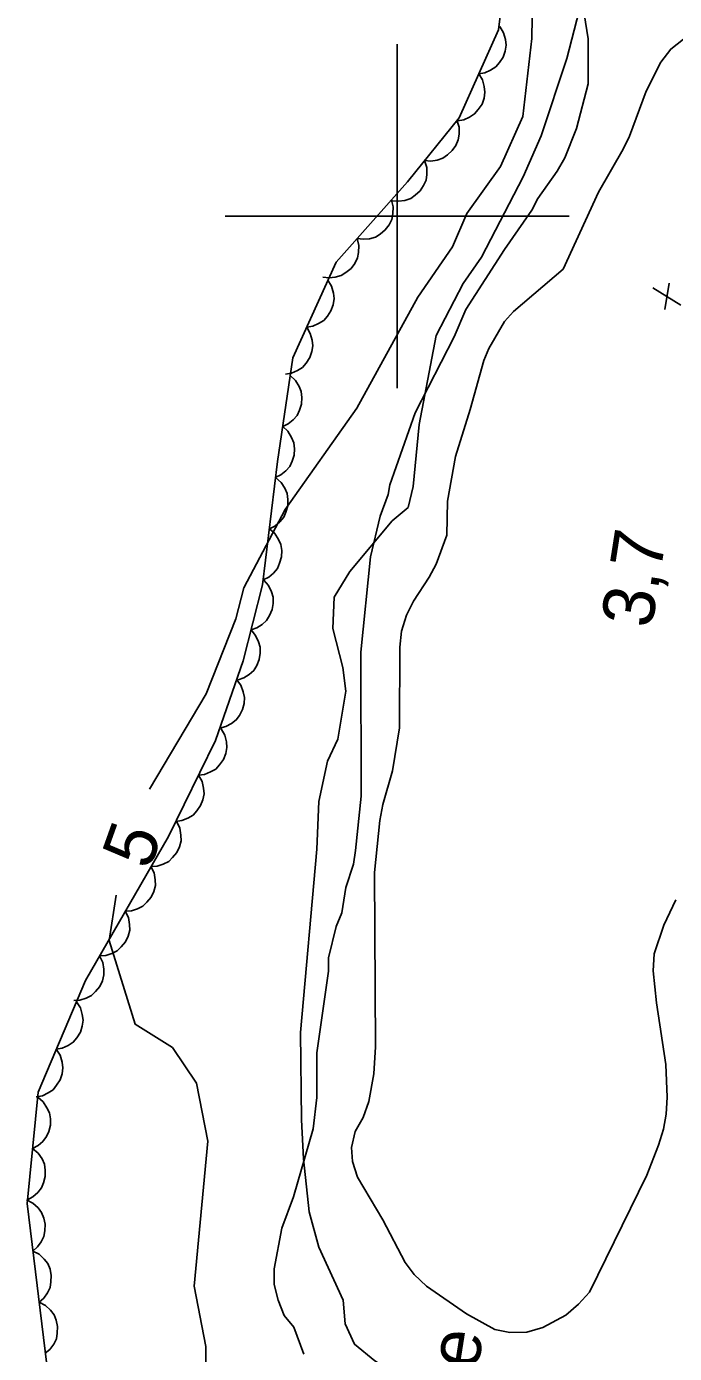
# Model space of a CAD drawing. Extents: x 282461 to 284471, y 5554090 to 5557646.
# Drawn here: x 283778.4 to 283816.1, y 5555733.8 to 5555811 of the extents above; entities that cross this region are included whole.
import ezdxf

# ---------------------------------------------------------------- set-up
doc = ezdxf.new("R2010")
doc.units = 0
for name, color, linetype in [('Niveau 1', 7, 'Continuous'), ('Niveau 2', 7, 'Continuous'), ('Niveau 3', 7, 'Continuous'), ('Niveau 4', 7, 'Continuous'), ('Niveau 44', 7, 'Continuous'), ('Niveau 61', 7, 'Continuous'), ('Niveau 7', 7, 'Continuous')]:
    doc.layers.add(name, color=color, linetype=linetype)

msp = doc.modelspace()

# ---------------------------------------------------------------- linework, layer by layer
at = {"layer": 'Niveau 1'}
for points in [[(283816.06, 5555840.2), (283815.56, 5555839.1), (283814.12, 5555835.22), (283812.87, 5555832.85), (283812.46, 5555830.33), (283811.03, 5555827.65), (283807.76, 5555819.76), (283807.94, 5555816.49), (283807.84, 5555810.33), (283807.31, 5555805.8), (283806.02, 5555802.9), (283804.06, 5555800.15), (283803.23, 5555798.21), (283801.21, 5555795.29), (283797.65, 5555788.82), (283793.48, 5555782.94), (283791.08, 5555778.38), (283790.62, 5555776.56), (283788.9, 5555772.2), (283785.59, 5555766.65)], [(283783.65, 5555760.48), (283783.25, 5555757.85), (283784.76, 5555752.98), (283786.93, 5555751.63), (283788.32, 5555749.54), (283788.99, 5555746.17), (283788.19, 5555737.74), (283788.88, 5555734.22), (283788.88, 5555729.94)]]:
    msp.add_lwpolyline(points, dxfattribs=at)
at = {"layer": 'Niveau 2'}
for points in [[(283810.59, 5555811.94), (283809.87, 5555809.18), (283808.38, 5555804.67), (283807.34, 5555802.29), (283804.9, 5555797.62), (283803.84, 5555796.09), (283802.27, 5555793.06), (283801.28, 5555787.88), (283800.93, 5555784.27), (283800.65, 5555783.05), (283799.71, 5555782.27), (283797.25, 5555779.32), (283796.34, 5555777.83), (283796.25, 5555776), (283796.84, 5555773.74), (283797.01, 5555772.35), (283796.55, 5555769.57), (283795.95, 5555768.29), (283795.45, 5555765.93), (283795.33, 5555763.17)], [(283795.33, 5555763.17), (283794.37, 5555752.5), (283794.43, 5555747.41), (283794.55, 5555745.15), (283794.89, 5555742.07), (283795.44, 5555740), (283796.87, 5555736.93), (283796.98, 5555735.55), (283797.52, 5555734.36), (283798.71, 5555733.39), (283799.51, 5555732.89), (283799.74, 5555731.82), (283799.68, 5555730.67), (283799.19, 5555729.71), (283798.45, 5555728.95), (283797.59, 5555727.53), (283796.65, 5555726.3), (283794.45, 5555723.73), (283792.78, 5555721.95)]]:
    msp.add_lwpolyline(points, dxfattribs=at)
at = {"layer": 'Niveau 3'}
for p, q in [((283815.58, 5555794.57), (283815.83, 5555796.11)), ((283814.87, 5555795.83), (283816.5, 5555794.83))]:
    msp.add_line(p, q, dxfattribs=at)
at = {"layer": 'Niveau 4'}
msp.add_lwpolyline([(283816.67, 5555810.3), (283815.92, 5555809.72), (283815.34, 5555808.96), (283814.48, 5555807.27), (283813.51, 5555804.65), (283813.16, 5555803.9), (283811.72, 5555801.39), (283809.66, 5555796.91), (283806.77, 5555794.45), (283806.25, 5555793.87), (283805.33, 5555792.3), (283805.04, 5555791.6), (283804.25, 5555788.75), (283803.39, 5555786.02), (283802.94, 5555783.41), (283802.9, 5555781.44), (283802.27, 5555779.75), (283801.87, 5555778.99), (283800.95, 5555777.6), (283800.55, 5555776.78), (283800.26, 5555775.85), (283800.15, 5555774.92), (283800.13, 5555770.23), (283799.74, 5555767.73), (283799.17, 5555765.76), (283799, 5555764.83), (283798.68, 5555761.81), (283798.75, 5555751.67), (283798.64, 5555750.1), (283798.36, 5555748.48), (283798.02, 5555747.55), (283797.56, 5555746.73), (283797.34, 5555745.81), (283797.4, 5555744.99), (283797.7, 5555744.07), (283799.17, 5555741.59), (283800.47, 5555739.11), (283801, 5555738.42), (283801.7, 5555737.73), (283804.04, 5555736.12), (283805.68, 5555735.21), (283806.55, 5555735.04), (283807.54, 5555735.05), (283808.47, 5555735.34), (283809.81, 5555736.05), (283810.56, 5555736.69), (283811.19, 5555737.39), (283814.52, 5555744.2), (283815.21, 5555745.94), (283815.49, 5555746.87), (283815.66, 5555747.74), (283815.71, 5555748.73), (283815.64, 5555750.64), (283815.09, 5555754.23), (283814.9, 5555756.08), (283814.95, 5555757.07), (283815.52, 5555758.75), (283816.21, 5555760.21)], dxfattribs=at)
at = {"layer": 'Niveau 44'}
for points in [[(283806.33, 5555814.32), (283805.89, 5555810.84), (283803.6, 5555805.73), (283800.61, 5555802), (283796.45, 5555797.33), (283793.93, 5555791.76), (283793.05, 5555785.73), (283792.17, 5555778.54), (283791.04, 5555774.13), (283789.44, 5555769.49), (283786.69, 5555763.91), (283781.87, 5555755.53), (283779.12, 5555749.03), (283778.47, 5555742.54), (283779.71, 5555732.36)], [(283805.97, 5555811.03), (283806.19, 5555810.67), (283806.3, 5555810.28), (283806.34, 5555809.95), (283806.28, 5555809.6), (283806.16, 5555809.26), (283805.95, 5555808.94), (283805.74, 5555808.69), (283805.44, 5555808.5), (283805.1, 5555808.35), (283804.75, 5555808.29)], [(283804.75, 5555808.29), (283804.97, 5555807.94), (283805.07, 5555807.54), (283805.11, 5555807.21), (283805.06, 5555806.87), (283804.94, 5555806.52), (283804.72, 5555806.2), (283804.51, 5555805.95), (283804.22, 5555805.76), (283803.88, 5555805.61), (283803.52, 5555805.55)], [(283803.48, 5555805.58), (283803.6, 5555805.18), (283803.6, 5555804.77), (283803.56, 5555804.44), (283803.42, 5555804.12), (283803.21, 5555803.82), (283802.93, 5555803.56), (283802.66, 5555803.37), (283802.33, 5555803.26), (283801.96, 5555803.21), (283801.6, 5555803.24)], [(283801.6, 5555803.24), (283801.73, 5555802.84), (283801.73, 5555802.43), (283801.69, 5555802.1), (283801.54, 5555801.78), (283801.34, 5555801.48), (283801.05, 5555801.22), (283800.79, 5555801.03), (283800.45, 5555800.92), (283800.08, 5555800.87), (283799.73, 5555800.9)], [(283799.67, 5555800.94), (283799.77, 5555800.54), (283799.75, 5555800.13), (283799.69, 5555799.81), (283799.54, 5555799.49), (283799.31, 5555799.2), (283799.02, 5555798.96), (283798.74, 5555798.78), (283798.4, 5555798.69), (283798.03, 5555798.66), (283797.67, 5555798.7)], [(283797.67, 5555798.7), (283797.78, 5555798.3), (283797.76, 5555797.89), (283797.7, 5555797.57), (283797.54, 5555797.25), (283797.32, 5555796.96), (283797.02, 5555796.72), (283796.75, 5555796.54), (283796.4, 5555796.45), (283796.04, 5555796.42), (283795.68, 5555796.46)], [(283795.97, 5555796.27), (283796.19, 5555795.92), (283796.29, 5555795.52), (283796.33, 5555795.2), (283796.28, 5555794.85), (283796.15, 5555794.5), (283795.94, 5555794.18), (283795.73, 5555793.93), (283795.43, 5555793.75), (283795.09, 5555793.6), (283794.74, 5555793.54)], [(283794.74, 5555793.54), (283794.95, 5555793.18), (283795.06, 5555792.79), (283795.1, 5555792.46), (283795.04, 5555792.12), (283794.92, 5555791.77), (283794.7, 5555791.45), (283794.49, 5555791.2), (283794.2, 5555791.01), (283793.85, 5555790.87), (283793.5, 5555790.81)], [(283793.78, 5555790.73), (283794.09, 5555790.44), (283794.3, 5555790.09), (283794.42, 5555789.79), (283794.46, 5555789.44), (283794.44, 5555789.07), (283794.33, 5555788.71), (283794.19, 5555788.41), (283793.96, 5555788.15), (283793.67, 5555787.91), (283793.35, 5555787.76)], [(283793.35, 5555787.76), (283793.65, 5555787.48), (283793.86, 5555787.13), (283793.99, 5555786.82), (283794.03, 5555786.47), (283794.01, 5555786.1), (283793.89, 5555785.74), (283793.76, 5555785.44), (283793.53, 5555785.18), (283793.24, 5555784.94), (283792.91, 5555784.79)], [(283792.93, 5555784.79), (283793.25, 5555784.51), (283793.47, 5555784.17), (283793.6, 5555783.87), (283793.65, 5555783.52), (283793.64, 5555783.15), (283793.53, 5555782.78), (283793.4, 5555782.48), (283793.17, 5555782.21), (283792.89, 5555781.97), (283792.57, 5555781.81)], [(283792.57, 5555781.81), (283792.88, 5555781.53), (283793.1, 5555781.19), (283793.24, 5555780.89), (283793.29, 5555780.54), (283793.27, 5555780.17), (283793.16, 5555779.8), (283793.04, 5555779.5), (283792.81, 5555779.23), (283792.53, 5555778.99), (283792.21, 5555778.83)], [(283792.24, 5555778.82), (283792.52, 5555778.51), (283792.69, 5555778.14), (283792.79, 5555777.82), (283792.79, 5555777.47), (283792.73, 5555777.11), (283792.57, 5555776.76), (283792.41, 5555776.48), (283792.15, 5555776.24), (283791.84, 5555776.04), (283791.5, 5555775.92)], [(283791.5, 5555775.92), (283791.77, 5555775.6), (283791.94, 5555775.23), (283792.04, 5555774.92), (283792.04, 5555774.57), (283791.98, 5555774.2), (283791.83, 5555773.85), (283791.66, 5555773.57), (283791.4, 5555773.33), (283791.09, 5555773.13), (283790.75, 5555773.01)], [(283790.66, 5555773.04), (283790.91, 5555772.7), (283791.05, 5555772.32), (283791.12, 5555772), (283791.1, 5555771.65), (283791.01, 5555771.29), (283790.82, 5555770.95), (283790.64, 5555770.69), (283790.36, 5555770.47), (283790.03, 5555770.3), (283789.69, 5555770.2)], [(283789.77, 5555770.17), (283789.98, 5555769.8), (283790.07, 5555769.41), (283790.1, 5555769.08), (283790.03, 5555768.73), (283789.9, 5555768.39), (283789.67, 5555768.08), (283789.45, 5555767.83), (283789.15, 5555767.66), (283788.8, 5555767.52), (283788.45, 5555767.47)], [(283788.45, 5555767.47), (283788.65, 5555767.11), (283788.74, 5555766.71), (283788.77, 5555766.39), (283788.7, 5555766.04), (283788.57, 5555765.7), (283788.35, 5555765.39), (283788.13, 5555765.14), (283787.82, 5555764.97), (283787.48, 5555764.83), (283787.12, 5555764.78)], [(283787.18, 5555764.75), (283787.36, 5555764.38), (283787.42, 5555763.98), (283787.43, 5555763.65), (283787.34, 5555763.31), (283787.18, 5555762.97), (283786.94, 5555762.68), (283786.71, 5555762.45), (283786.39, 5555762.29), (283786.04, 5555762.18), (283785.68, 5555762.15)], [(283785.68, 5555762.15), (283785.86, 5555761.78), (283785.93, 5555761.38), (283785.94, 5555761.05), (283785.84, 5555760.71), (283785.69, 5555760.37), (283785.44, 5555760.08), (283785.21, 5555759.85), (283784.9, 5555759.69), (283784.54, 5555759.58), (283784.18, 5555759.55)], [(283784.18, 5555759.55), (283784.37, 5555759.18), (283784.43, 5555758.78), (283784.44, 5555758.45), (283784.35, 5555758.11), (283784.19, 5555757.77), (283783.95, 5555757.48), (283783.72, 5555757.25), (283783.4, 5555757.09), (283783.05, 5555756.98), (283782.69, 5555756.95)], [(283782.69, 5555756.95), (283782.87, 5555756.58), (283782.94, 5555756.18), (283782.94, 5555755.85), (283782.85, 5555755.51), (283782.7, 5555755.17), (283782.45, 5555754.88), (283782.22, 5555754.65), (283781.91, 5555754.49), (283781.55, 5555754.38), (283781.19, 5555754.35)], [(283781.34, 5555754.28), (283781.57, 5555753.93), (283781.68, 5555753.54), (283781.73, 5555753.21), (283781.68, 5555752.86), (283781.57, 5555752.51), (283781.36, 5555752.19), (283781.16, 5555751.93), (283780.86, 5555751.74), (283780.52, 5555751.59), (283780.17, 5555751.52)], [(283780.17, 5555751.52), (283780.4, 5555751.17), (283780.51, 5555750.77), (283780.56, 5555750.45), (283780.51, 5555750.1), (283780.4, 5555749.75), (283780.19, 5555749.43), (283779.99, 5555749.17), (283779.69, 5555748.98), (283779.36, 5555748.82), (283779, 5555748.75)], [(283779.09, 5555748.73), (283779.41, 5555748.46), (283779.63, 5555748.12), (283779.78, 5555747.83), (283779.83, 5555747.48), (283779.83, 5555747.11), (283779.73, 5555746.74), (283779.61, 5555746.44), (283779.39, 5555746.16), (283779.11, 5555745.92), (283778.79, 5555745.75)], [(283778.79, 5555745.75), (283779.11, 5555745.48), (283779.34, 5555745.14), (283779.48, 5555744.84), (283779.53, 5555744.49), (283779.53, 5555744.12), (283779.43, 5555743.75), (283779.31, 5555743.45), (283779.09, 5555743.18), (283778.81, 5555742.93), (283778.49, 5555742.76)], [(283778.44, 5555742.76), (283778.81, 5555742.57), (283779.11, 5555742.29), (283779.31, 5555742.03), (283779.44, 5555741.7), (283779.52, 5555741.34), (283779.5, 5555740.96), (283779.45, 5555740.63), (283779.29, 5555740.32), (283779.08, 5555740.02), (283778.81, 5555739.78)], [(283778.81, 5555739.78), (283779.18, 5555739.59), (283779.47, 5555739.31), (283779.67, 5555739.05), (283779.81, 5555738.72), (283779.88, 5555738.36), (283779.86, 5555737.98), (283779.81, 5555737.66), (283779.66, 5555737.34), (283779.44, 5555737.04), (283779.17, 5555736.8)], [(283779.17, 5555736.8), (283779.54, 5555736.61), (283779.83, 5555736.33), (283780.04, 5555736.07), (283780.17, 5555735.75), (283780.24, 5555735.38), (283780.23, 5555735), (283780.18, 5555734.68), (283780.02, 5555734.36), (283779.8, 5555734.06), (283779.53, 5555733.83)]]:
    msp.add_lwpolyline(points, dxfattribs=at)
at = {"layer": 'Niveau 61'}
for points in [[(283800, 5555790), (283800, 5555810)], [(283790, 5555800), (283810, 5555800)]]:
    msp.add_lwpolyline(points, dxfattribs=at)
at = {"layer": 'Niveau 7'}
for points in [[(283810.88, 5555811.78), (283811.11, 5555810.31), (283811.11, 5555807.71), (283810.44, 5555805.1), (283809.76, 5555803.4), (283809.31, 5555802.61), (283808.18, 5555801.02), (283807.84, 5555800.34), (283806.25, 5555798.07), (283803.99, 5555794.56), (283803.31, 5555792.97), (283801.05, 5555788.55), (283799.58, 5555784.36), (283799.47, 5555783.8), (283799.02, 5555782.55), (283798.45, 5555780.17), (283797.89, 5555774.63), (283797.91, 5555766.25), (283797.58, 5555763.08), (283797.46, 5555762.29), (283797.01, 5555760.93)], [(283797.01, 5555760.93), (283796.79, 5555759.46), (283796.45, 5555758.67), (283796, 5555756.85), (283796, 5555756.06), (283795.33, 5555751.31), (283795.33, 5555748.71), (283795.11, 5555746.89), (283793.98, 5555742.93), (283793.3, 5555741.12), (283792.85, 5555738.74), (283792.85, 5555737.83), (283793.08, 5555736.93), (283793.43, 5555736.03), (283793.99, 5555735.35), (283794.57, 5555733.77)]]:
    msp.add_lwpolyline(points, dxfattribs=at)

# ---------------------------------------------------------------- texts
at = {"layer": 'Niveau 1'}
msp.add_text('5', height=3, rotation=70.34683, dxfattribs=at).set_placement((283785.59, 5555761.89))
at = {"layer": 'Niveau 3'}
msp.add_text('    3,7', height=3, rotation=81.0958, dxfattribs=at).set_placement((283814.12, 5555771.56))
at = {"layer": 'Niveau 7'}
msp.add_text('Marécage', height=3, rotation=81.0598, dxfattribs=at).set_placement((283802.26, 5555717.39))

doc.saveas('drawing.dxf')
